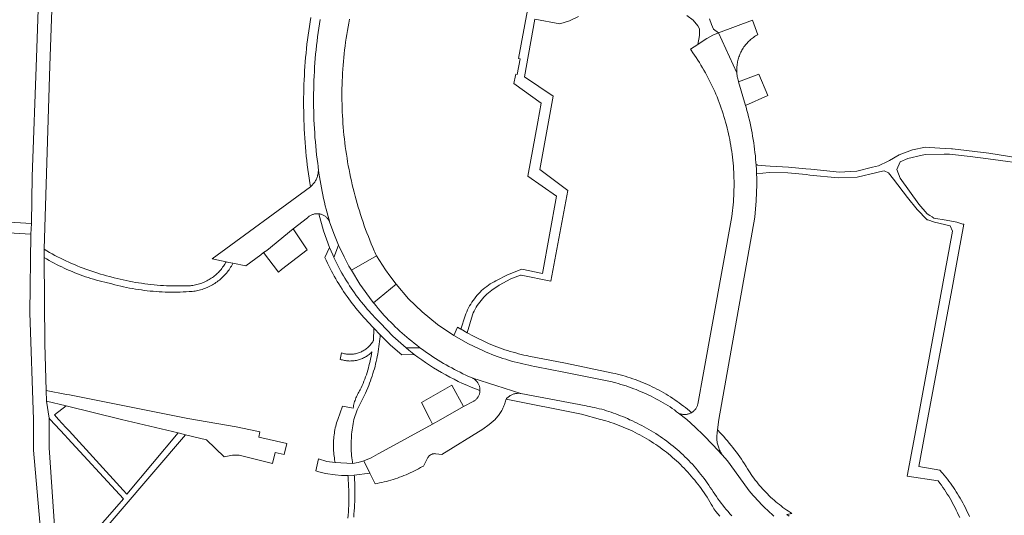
# Model space of a CAD drawing. Extents: x 146402 to 164798, y 455483 to 464134.
# Tile 449 of 575: x 158660 to 158864, y 460480 to 460583. Entities that reach past the tile are written whole.
import ezdxf

# ---------------------------------------------------------------- set-up
doc = ezdxf.new("R2010")
doc.units = 0
doc.header["$LTSCALE"] = 0.2
for name, color, linetype, lineweight in [('B-XX-VH-VERHARDING_ASFALT-GV', 252, 'CONTINUOUS', 18), ('B-XX-VH-VERHARDING_BEDRIJFSVLOERPLAAT-GV', 252, 'CONTINUOUS', 18), ('B-XX-VH-VERHARDING_BETONSTRAATSTEEN-GV', 252, 'CONTINUOUS', 18), ('B-XX-VH-VERHARDING_HALFVERHARDING-GV', 252, 'CONTINUOUS', 18), ('B-XX-VH-VERHARDING_STRAATBAKSTEEN-GV', 252, 'CONTINUOUS', 18), ('B-XX-VH-VERHARDING_TEGEL-GV', 252, 'CONTINUOUS', 18)]:
    doc.layers.add(name, color=color, linetype=linetype, lineweight=lineweight)

msp = doc.modelspace()

# ---------------------------------------------------------------- linework, layer by layer
at = {"layer": 'B-XX-VH-VERHARDING_ASFALT-GV'}
msp.add_lwpolyline([(158662.19, 460540.654), (158650.589, 460541.341), (158650.457, 460539.13), (158662.059, 460538.443)], close=True, dxfattribs=at)
at = {"layer": 'B-XX-VH-VERHARDING_BEDRIJFSVLOERPLAAT-GV'}
msp.add_lwpolyline([(158751.796, 460502.655), (158749.339, 460507.104), (158743.091, 460503.541), (158744.865, 460500), (158745.342, 460499.043), (158747.079, 460499.999), (158747.082, 460500)], close=True, dxfattribs=at)
at = {"layer": 'B-XX-VH-VERHARDING_BETONSTRAATSTEEN-GV'}
msp.add_lwpolyline([(158720.101, 460583.344), (158719.952, 460582.426), (158719.811, 460581.508), (158719.677, 460580.587), (158719.552, 460579.666), (158719.434, 460578.744), (158719.325, 460577.821), (158719.223, 460576.896), (158719.13, 460575.971), (158719.044, 460575.046), (158718.966, 460574.119), (158718.896, 460573.192), (158718.835, 460572.264), (158718.781, 460571.336), (158718.735, 460570.407), (158718.697, 460569.479), (158718.667, 460568.549), (158718.646, 460567.62), (158718.632, 460566.69), (158718.626, 460565.76), (158718.628, 460564.831), (158718.638, 460563.901), (158718.656, 460562.972), (158718.683, 460562.042), (158718.717, 460561.113), (158718.759, 460560.184), (158718.809, 460559.256), (158718.867, 460558.328), (158718.933, 460557.4), (158719.007, 460556.474), (158719.089, 460555.548), (158719.179, 460554.622), (158719.277, 460553.698), (158719.383, 460552.774), (158719.497, 460551.851), (158719.619, 460550.929), (158719.749, 460550.009), (158719.887, 460549.089), (158720.023, 460548.227), (158720.168, 460548.35), (158720.307, 460548.48), (158720.441, 460548.615), (158720.569, 460548.756), (158720.691, 460548.902), (158720.806, 460549.052), (158720.916, 460549.208), (158721.018, 460549.368), (158721.114, 460549.532), (158721.203, 460549.701), (158721.284, 460549.872), (158721.359, 460550.047), (158721.426, 460550.225), (158721.485, 460550.406), (158721.537, 460550.589), (158721.581, 460550.774), (158721.617, 460550.961), (158721.645, 460551.149), (158721.666, 460551.338), (158721.678, 460551.528), (158721.682, 460551.718), (158721.679, 460551.908), (158721.667, 460552.098), (158721.648, 460552.287), (158721.62, 460552.475), (158721.608, 460552.543), (158721.539, 460553.066), (158721.427, 460553.968), (158721.322, 460554.871), (158721.226, 460555.775), (158721.137, 460556.68), (158721.057, 460557.585), (158720.984, 460558.492), (158720.919, 460559.398), (158720.863, 460560.306), (158720.814, 460561.213), (158720.773, 460562.122), (158720.741, 460563.03), (158720.716, 460563.939), (158720.699, 460564.848), (158720.691, 460565.756), (158720.69, 460566.666), (158720.698, 460567.574), (158720.713, 460568.483), (158720.736, 460569.392), (158720.767, 460570.301), (158720.807, 460571.209), (158720.854, 460572.117), (158720.909, 460573.024), (158720.973, 460573.931), (158721.044, 460574.837), (158721.123, 460575.743), (158721.21, 460576.648), (158721.305, 460577.552), (158721.409, 460578.455), (158721.52, 460579.357), (158721.639, 460580.258), (158721.765, 460581.158), (158721.9, 460582.057), (158722.043, 460582.955)], dxfattribs=at)
for points in [[(158812.808, 460579.77), (158811.703, 460582.82), (158804.633, 460580.15), (158808.467, 460571.875), (158808.452, 460572.132), (158808.446, 460572.389), (158808.447, 460572.647), (158808.457, 460572.904), (158808.474, 460573.161), (158808.499, 460573.417), (158808.533, 460573.672), (158808.574, 460573.927), (158808.623, 460574.179), (158808.68, 460574.43), (158808.745, 460574.679), (158808.817, 460574.927), (158808.897, 460575.171), (158808.985, 460575.413), (158809.08, 460575.652), (158809.183, 460575.889), (158809.292, 460576.122), (158809.409, 460576.351), (158809.533, 460576.576), (158809.664, 460576.798), (158809.802, 460577.016), (158809.947, 460577.229), (158810.098, 460577.437), (158810.255, 460577.641), (158810.419, 460577.839), (158810.589, 460578.033), (158810.764, 460578.221), (158810.946, 460578.404), (158811.133, 460578.58), (158811.326, 460578.751), (158811.523, 460578.916), (158811.726, 460579.075), (158811.933, 460579.227), (158812.146, 460579.373), (158812.362, 460579.512), (158812.583, 460579.645)], [(158808.467, 460571.875), (158804.633, 460580.15), (158803.454, 460579.704), (158802.277, 460578.96), (158801.295, 460578.339), (158800.389, 460577.766), (158798.83, 460576.781), (158798.995, 460576.552), (158799.351, 460576.048), (158799.7, 460575.54), (158800.043, 460575.028), (158800.379, 460574.511), (158800.708, 460573.99), (158801.031, 460573.464), (158801.346, 460572.934), (158801.655, 460572.401), (158801.957, 460571.863), (158802.251, 460571.321), (158802.539, 460570.776), (158802.82, 460570.227), (158803.093, 460569.675), (158803.359, 460569.119), (158803.619, 460568.559), (158803.87, 460567.996), (158804.115, 460567.43), (158804.352, 460566.861), (158804.581, 460566.289), (158804.804, 460565.714), (158805.018, 460565.136), (158805.225, 460564.555), (158805.425, 460563.972), (158805.617, 460563.386), (158805.802, 460562.798), (158805.979, 460562.207), (158806.148, 460561.614), (158806.309, 460561.019), (158806.463, 460560.422), (158806.609, 460559.823), (158806.747, 460559.222), (158806.877, 460558.62), (158807, 460558.015), (158807.114, 460557.409), (158807.221, 460556.802), (158807.32, 460556.194), (158807.411, 460555.584), (158807.494, 460554.973), (158807.569, 460554.361), (158807.636, 460553.748), (158807.696, 460553.135), (158807.747, 460552.52), (158807.79, 460551.905), (158807.825, 460551.29), (158807.853, 460550.674), (158807.872, 460550.057), (158807.883, 460549.441), (158807.887, 460548.824), (158807.882, 460548.208), (158807.869, 460547.591), (158807.849, 460546.975), (158807.82, 460546.359), (158807.783, 460545.744), (158807.739, 460545.129), (158807.686, 460544.515), (158807.625, 460543.901), (158807.557, 460543.288), (158807.48, 460542.677), (158807.396, 460542.066), (158801.533, 460509.654), (158800.367, 460503.138), (158800.331, 460503.007), (158800.284, 460502.865), (158800.229, 460502.725), (158800.167, 460502.589), (158800.098, 460502.456), (158800.022, 460502.327), (158799.939, 460502.202), (158799.85, 460502.082), (158799.754, 460501.967), (158799.652, 460501.857), (158799.545, 460501.753), (158799.432, 460501.654), (158799.314, 460501.562), (158799.191, 460501.476), (158799.064, 460501.397), (158799.01, 460501.367), (158798.876, 460501.298), (158798.738, 460501.236), (158798.597, 460501.182), (158798.453, 460501.136), (158798.307, 460501.097), (158798.159, 460501.065), (158798.01, 460501.042), (158797.859, 460501.027), (158797.709, 460501.019), (158797.557, 460501.02), (158797.406, 460501.028), (158797.256, 460501.045), (158797.107, 460501.069), (158796.959, 460501.101), (158796.814, 460501.141), (158796.67, 460501.189), (158796.53, 460501.244), (158796.392, 460501.307), (158798.1, 460500), (158799.845, 460498.391), (158801.551, 460496.74), (158803.517, 460494.733), (158805.426, 460492.671), (158805.31, 460492.849), (158805.193, 460493.044), (158805.082, 460493.243), (158804.978, 460493.447), (158804.881, 460493.653), (158804.792, 460493.863), (158804.71, 460494.076), (158804.635, 460494.292), (158804.569, 460494.51), (158804.509, 460494.731), (158804.458, 460494.953), (158804.414, 460495.177), (158804.379, 460495.402), (158804.351, 460495.629), (158804.331, 460495.856), (158804.319, 460496.084), (158804.315, 460496.312), (158804.32, 460496.54), (158804.332, 460496.768), (158804.352, 460496.995), (158804.38, 460497.222), (158804.465, 460497.862), (158804.765, 460500), (158812.198, 460541.949), (158812.495, 460545.311), (158812.599, 460548.684), (158812.585, 460550.032), (158812.555, 460550.955), (158812.541, 460551.379), (158812.51, 460551.987), (158812.474, 460552.594), (158812.46, 460552.789), (158812.424, 460553.278), (158812.367, 460553.962), (158812.301, 460554.646), (158812.228, 460555.328), (158812.147, 460556.009), (158812.057, 460556.69), (158811.96, 460557.369), (158811.855, 460558.047), (158811.742, 460558.724), (158811.621, 460559.4), (158811.492, 460560.074), (158811.355, 460560.747), (158811.211, 460561.418), (158811.058, 460562.087), (158810.898, 460562.754), (158810.731, 460563.42), (158810.555, 460564.083), (158810.372, 460564.745), (158810.276, 460565.078), (158808.821, 460570.005), (158808.79, 460570.106), (158808.721, 460570.354), (158808.659, 460570.603), (158808.604, 460570.855), (158808.558, 460571.108), (158808.52, 460571.363), (158808.489, 460571.619)], [(158814.878, 460567.163), (158813.02, 460571.614), (158808.821, 460570.005), (158810.276, 460565.078)], [(158721.707, 460551.788), (158721.679, 460551.908), (158721.682, 460551.718), (158721.678, 460551.528), (158721.666, 460551.338), (158721.645, 460551.149), (158721.617, 460550.961), (158721.581, 460550.774), (158721.537, 460550.589), (158721.485, 460550.406), (158721.426, 460550.225), (158721.359, 460550.047), (158721.284, 460549.872), (158721.203, 460549.701), (158721.114, 460549.532), (158721.018, 460549.368), (158720.916, 460549.208), (158720.806, 460549.052), (158720.691, 460548.902), (158720.569, 460548.756), (158720.441, 460548.615), (158720.307, 460548.48), (158720.168, 460548.35), (158720.023, 460548.227), (158699.651, 460533.265), (158702.539, 460532.68), (158703.138, 460532.559), (158703.967, 460532.391), (158706.632, 460531.851), (158709.739, 460534.144), (158710.337, 460534.586), (158710.979, 460535.061), (158716.475, 460539.524), (158719.423, 460541.831), (158719.431, 460541.839), (158719.542, 460541.942), (158719.658, 460542.038), (158719.78, 460542.129), (158719.905, 460542.212), (158720.035, 460542.29), (158720.169, 460542.36), (158720.307, 460542.422), (158720.448, 460542.478), (158720.591, 460542.526), (158720.736, 460542.566), (158720.884, 460542.599), (158721.033, 460542.624), (158721.183, 460542.641), (158721.334, 460542.649), (158721.486, 460542.65), (158721.637, 460542.643), (158721.787, 460542.628), (158721.827, 460542.623), (158721.975, 460542.599), (158722.122, 460542.567), (158722.267, 460542.527), (158722.41, 460542.48), (158722.551, 460542.425), (158722.688, 460542.362), (158722.821, 460542.293), (158722.951, 460542.216), (158723.076, 460542.133), (158723.197, 460542.043), (158723.313, 460541.947), (158723.423, 460541.845), (158723.528, 460541.737), (158723.628, 460541.624), (158723.721, 460541.506), (158723.807, 460541.383), (158723.887, 460541.255), (158723.96, 460541.123), (158724.026, 460540.988), (158723.912, 460541.377), (158723.704, 460542.109), (158723.503, 460542.843), (158723.311, 460543.579), (158723.126, 460544.317), (158722.949, 460545.057), (158722.779, 460545.799), (158722.618, 460546.542), (158722.464, 460547.287), (158722.318, 460548.034), (158722.18, 460548.782), (158722.05, 460549.532), (158721.927, 460550.283), (158721.813, 460551.035)], [(158719.383, 460535.175), (158716.475, 460539.524), (158710.979, 460535.061), (158710.337, 460534.586), (158713.386, 460530.562), (158714.037, 460531.063)], [(158726.065, 460535.709), (158725.887, 460536.109), (158724.913, 460533.552), (158725.173, 460533.003), (158725.44, 460532.458), (158725.715, 460531.916), (158725.996, 460531.378), (158726.285, 460530.844), (158726.581, 460530.313), (158726.883, 460529.787), (158727.193, 460529.264), (158727.509, 460528.746), (158727.832, 460528.232), (158728.162, 460527.722), (158728.499, 460527.216), (158728.842, 460526.715), (158729.192, 460526.219), (158729.548, 460525.727), (158729.911, 460525.24), (158730.28, 460524.758), (158730.656, 460524.281), (158731.037, 460523.808), (158731.425, 460523.341), (158731.819, 460522.879), (158732.219, 460522.422), (158732.626, 460521.97), (158733.037, 460521.524), (158733.26, 460521.288), (158734.563, 460519.939), (158737.12, 460517.293), (158739.861, 460514.836), (158742.742, 460514.877), (158742.591, 460514.99), (158742.073, 460515.386), (158741.559, 460515.788), (158741.05, 460516.196), (158740.547, 460516.611), (158740.048, 460517.031), (158739.555, 460517.458), (158739.067, 460517.891), (158738.584, 460518.33), (158738.107, 460518.774), (158737.635, 460519.225), (158737.169, 460519.681), (158736.709, 460520.142), (158736.254, 460520.61), (158735.805, 460521.083), (158735.361, 460521.561), (158734.924, 460522.045), (158734.493, 460522.534), (158734.067, 460523.029), (158733.648, 460523.528), (158733.235, 460524.033), (158733.131, 460524.163), (158732.828, 460524.543), (158730.273, 460528.072), (158728.548, 460530.92), (158728.015, 460531.799), (158727, 460533.734)], [(158735.571, 460531.036), (158733.771, 460533.927), (158728.548, 460530.92), (158730.273, 460528.072), (158732.828, 460524.543), (158733.131, 460524.163), (158737.803, 460528.015), (158736.527, 460529.743)], [(158758.501, 460507.031), (158753.688, 460508.563), (158753.815, 460508.493), (158753.942, 460508.414), (158754.065, 460508.328), (158754.183, 460508.236), (158754.296, 460508.138), (158754.403, 460508.034), (158754.505, 460507.924), (158754.6, 460507.809), (158754.69, 460507.689), (158754.773, 460507.564), (158754.849, 460507.435), (158754.918, 460507.302), (158754.98, 460507.166), (158755.035, 460507.027), (158755.082, 460506.885), (158755.121, 460506.74), (158755.153, 460506.594), (158755.177, 460506.446), (158755.192, 460506.297), (158755.2, 460506.148), (158755.2, 460505.998), (158755.199, 460505.986), (158755.188, 460505.837), (158755.17, 460505.689), (158755.143, 460505.543), (158755.108, 460505.398), (158755.066, 460505.255), (158755.016, 460505.114), (158754.959, 460504.977), (158754.894, 460504.842), (158754.822, 460504.712), (158754.743, 460504.585), (158754.658, 460504.463), (158754.566, 460504.346), (158754.468, 460504.233), (158754.364, 460504.126), (158754.255, 460504.025), (158754.14, 460503.93), (158754.02, 460503.841), (158753.896, 460503.759), (158751.796, 460502.655), (158747.082, 460500), (158747.079, 460499.999), (158745.342, 460499.043), (158734.963, 460493.338), (158734.085, 460492.855), (158732.654, 460492.015), (158731.116, 460491.395), (158732.353, 460488.878), (158733.434, 460486.663), (158733.906, 460486.745), (158734.376, 460486.835), (158734.845, 460486.933), (158735.312, 460487.039), (158735.778, 460487.153), (158736.241, 460487.274), (158736.702, 460487.403), (158737.161, 460487.54), (158737.618, 460487.684), (158738.072, 460487.836), (158738.524, 460487.996), (158738.973, 460488.163), (158739.419, 460488.337), (158739.862, 460488.519), (158740.302, 460488.709), (158740.739, 460488.905), (158741.172, 460489.109), (158741.602, 460489.32), (158742.028, 460489.539), (158742.451, 460489.764), (158742.87, 460489.996), (158743.285, 460490.236), (158743.457, 460490.338), (158744.314, 460491.977), (158744.368, 460492.073), (158744.432, 460492.171), (158744.502, 460492.264), (158744.578, 460492.353), (158744.661, 460492.436), (158744.749, 460492.513), (158744.842, 460492.584), (158744.939, 460492.648), (158745.041, 460492.705), (158745.146, 460492.756), (158745.255, 460492.799), (158745.366, 460492.834), (158745.48, 460492.862), (158745.595, 460492.882), (158745.711, 460492.894), (158745.828, 460492.899), (158745.945, 460492.895), (158746.061, 460492.883), (158747.266, 460492.719), (158755.773, 460498.004), (158757.075, 460498.916), (158758.317, 460500), (158758.499, 460500.188), (158758.674, 460500.382), (158758.844, 460500.582), (158759.007, 460500.786), (158759.164, 460500.995), (158759.315, 460501.209), (158759.459, 460501.427), (158759.597, 460501.65), (158759.727, 460501.877), (158759.85, 460502.108), (158759.967, 460502.342), (158760.076, 460502.58), (158760.178, 460502.821), (158760.272, 460503.065), (158760.359, 460503.311), (158760.438, 460503.561), (158760.51, 460503.812), (158760.574, 460504.066), (158760.598, 460504.171), (158760.623, 460504.201), (158760.73, 460504.325), (158760.844, 460504.443), (158760.963, 460504.555), (158761.088, 460504.661), (158761.218, 460504.762), (158761.352, 460504.855), (158761.491, 460504.942), (158761.633, 460505.023), (158761.78, 460505.096), (158761.93, 460505.162), (158762.083, 460505.22), (158762.239, 460505.271), (158762.397, 460505.315), (158762.557, 460505.35), (158762.718, 460505.378), (158762.881, 460505.398), (158763.044, 460505.41), (158763.208, 460505.413), (158763.372, 460505.409), (158763.535, 460505.397), (158763.698, 460505.377)]]:
    msp.add_lwpolyline(points, close=True, dxfattribs=at)
at = {"layer": 'B-XX-VH-VERHARDING_HALFVERHARDING-GV'}
for points in [[(158765.064, 460584.894), (158763.205, 460574.835), (158763.547, 460574.766), (158762.89, 460571.544), (158762.608, 460571.601), (158762.552, 460571.298), (158762.253, 460569.678), (158767.916, 460565.607), (158767.184, 460561.675), (158765.105, 460550.459), (158771.097, 460546.275), (158768.136, 460530.241), (158763.887, 460531.157), (158760.904, 460530.009), (158758.504, 460528.747), (158758.113, 460528.544), (158757.72, 460528.322), (158757.334, 460528.085), (158756.958, 460527.836), (158756.59, 460527.573), (158756.232, 460527.297), (158755.884, 460527.009), (158755.547, 460526.709), (158755.22, 460526.396), (158754.904, 460526.073), (158754.6, 460525.738), (158754.309, 460525.394), (158754.029, 460525.038), (158753.762, 460524.674), (158753.509, 460524.3), (158753.269, 460523.917), (158753.042, 460523.526), (158752.83, 460523.127), (158752.631, 460522.721), (158752.448, 460522.308), (158752.278, 460521.889), (158752.124, 460521.464), (158751.257, 460518.726), (158751.272, 460518.717), (158752.548, 460517.985), (158753.616, 460521.676), (158753.793, 460522.08), (158753.985, 460522.477), (158754.191, 460522.867), (158754.411, 460523.249), (158754.645, 460523.622), (158754.892, 460523.988), (158755.152, 460524.343), (158755.425, 460524.69), (158755.71, 460525.026), (158756.008, 460525.351), (158756.316, 460525.666), (158756.637, 460525.969), (158756.968, 460526.26), (158757.309, 460526.539), (158757.66, 460526.806), (158757.667, 460526.811), (158759.158, 460527.839), (158761.581, 460529.171), (158763.634, 460529.888), (158763.725, 460529.92), (158769.888, 460528.687), (158773.408, 460547.478), (158767.598, 460551.818), (158770.342, 460567.054), (158764.404, 460571.063), (158766.6, 460582.972), (158771.772, 460582.009), (158773.756, 460582.655), (158775.636, 460583.56)], [(158798.099, 460583.732), (158799.443, 460582.81), (158800.41, 460581.595), (158800.705, 460580.965), (158800.706, 460579.58), (158800.389, 460577.766), (158801.295, 460578.339), (158802.277, 460578.96), (158803.454, 460579.704), (158804.633, 460580.15), (158803.601, 460580.906), (158803.201, 460581.871), (158802.821, 460583.046)]]:
    msp.add_lwpolyline(points, dxfattribs=at)
msp.add_lwpolyline([(158665.361, 460534.957), (158664.808, 460535.283), (158664.811, 460533.581), (158665.32, 460533.278), (158665.833, 460532.983), (158666.35, 460532.694), (158666.872, 460532.413), (158667.396, 460532.138), (158667.925, 460531.87), (158668.457, 460531.61), (158668.992, 460531.357), (158669.531, 460531.111), (158670.073, 460530.872), (158670.618, 460530.641), (158671.167, 460530.418), (158671.718, 460530.201), (158672.272, 460529.992), (158672.829, 460529.791), (158673.389, 460529.597), (158673.951, 460529.411), (158674.516, 460529.232), (158675.083, 460529.061), (158675.652, 460528.897), (158676.223, 460528.742), (158676.797, 460528.594), (158677.372, 460528.453), (158677.949, 460528.321), (158678.275, 460528.25), (158678.875, 460528.083), (158679.477, 460527.924), (158680.081, 460527.772), (158680.687, 460527.629), (158681.295, 460527.493), (158681.904, 460527.365), (158682.515, 460527.244), (158683.127, 460527.132), (158683.741, 460527.027), (158684.356, 460526.931), (158684.973, 460526.842), (158685.59, 460526.761), (158686.209, 460526.688), (158686.828, 460526.624), (158687.448, 460526.567), (158688.069, 460526.518), (158688.69, 460526.477), (158689.312, 460526.444), (158689.934, 460526.419), (158690.557, 460526.402), (158691.179, 460526.393), (158691.802, 460526.391), (158692.425, 460526.398), (158693.047, 460526.413), (158693.669, 460526.437), (158694.291, 460526.467), (158694.913, 460526.506), (158695.534, 460526.553), (158695.835, 460526.579), (158696.126, 460526.624), (158696.415, 460526.676), (158696.703, 460526.737), (158696.989, 460526.805), (158697.273, 460526.881), (158697.554, 460526.965), (158697.834, 460527.056), (158698.111, 460527.155), (158698.385, 460527.261), (158698.656, 460527.375), (158698.924, 460527.496), (158699.188, 460527.625), (158699.449, 460527.76), (158699.706, 460527.903), (158699.959, 460528.052), (158700.208, 460528.209), (158700.453, 460528.372), (158700.693, 460528.542), (158700.929, 460528.718), (158701.159, 460528.9), (158701.385, 460529.089), (158701.396, 460529.099), (158701.615, 460529.294), (158701.829, 460529.494), (158702.038, 460529.701), (158702.24, 460529.913), (158702.437, 460530.13), (158702.628, 460530.352), (158702.813, 460530.58), (158702.991, 460530.813), (158703.163, 460531.051), (158703.328, 460531.293), (158703.487, 460531.539), (158703.639, 460531.79), (158703.784, 460532.045), (158703.922, 460532.304), (158703.967, 460532.391), (158703.138, 460532.559), (158702.539, 460532.68), (158702.418, 460532.458), (158702.28, 460532.222), (158702.136, 460531.989), (158701.984, 460531.761), (158701.827, 460531.538), (158701.662, 460531.319), (158701.492, 460531.105), (158701.315, 460530.896), (158701.132, 460530.692), (158700.943, 460530.494), (158700.749, 460530.302), (158700.549, 460530.115), (158700.343, 460529.934), (158700.133, 460529.759), (158699.917, 460529.591), (158699.696, 460529.428), (158699.471, 460529.273), (158699.242, 460529.124), (158699.008, 460528.981), (158698.77, 460528.846), (158698.528, 460528.718), (158698.283, 460528.596), (158698.034, 460528.482), (158697.782, 460528.376), (158697.527, 460528.276), (158697.269, 460528.185), (158697.009, 460528.1), (158696.746, 460528.024), (158696.481, 460527.955), (158696.214, 460527.894), (158695.946, 460527.841), (158695.676, 460527.795), (158695.405, 460527.758), (158695.133, 460527.728), (158694.769, 460527.712), (158694.119, 460527.69), (158693.468, 460527.676), (158692.818, 460527.67), (158692.167, 460527.672), (158691.516, 460527.682), (158690.866, 460527.701), (158690.216, 460527.727), (158689.567, 460527.76), (158688.917, 460527.802), (158688.269, 460527.852), (158687.621, 460527.911), (158686.973, 460527.976), (158686.327, 460528.05), (158685.682, 460528.132), (158685.037, 460528.222), (158684.394, 460528.319), (158683.752, 460528.425), (158683.111, 460528.539), (158682.472, 460528.66), (158681.835, 460528.789), (158681.199, 460528.926), (158680.564, 460529.071), (158679.932, 460529.223), (158679.302, 460529.384), (158678.673, 460529.552), (158678.391, 460529.624), (158677.771, 460529.787), (158677.152, 460529.958), (158676.536, 460530.137), (158675.921, 460530.324), (158675.309, 460530.519), (158674.7, 460530.72), (158674.093, 460530.93), (158673.489, 460531.147), (158672.887, 460531.372), (158672.289, 460531.604), (158671.693, 460531.843), (158671.101, 460532.09), (158670.511, 460532.344), (158669.925, 460532.606), (158669.342, 460532.875), (158668.762, 460533.151), (158668.186, 460533.434), (158667.614, 460533.725), (158667.045, 460534.022), (158666.48, 460534.327), (158665.919, 460534.639)], close=True, dxfattribs=at)
at = {"layer": 'B-XX-VH-VERHARDING_STRAATBAKSTEEN-GV'}
for points in [[(158669.23, 460750), (158668.088, 460719.834), (158668.086, 460719.677), (158668.039, 460715.632), (158667.178, 460689.81), (158665.786, 460650.076), (158664.444, 460611.042), (158663.198, 460575.012), (158662.359, 460550.362), (158662.19, 460540.654), (158662.059, 460538.443), (158661.877, 460522.117), (158662.584, 460500), (158662.589, 460493.654), (158665.073, 460465.375)], [(158667.272, 460473.826), (158665.883, 460494.108), (158665.885, 460500), (158665.885, 460500.225), (158665.312, 460503.79), (158665.252, 460506.01), (158664.988, 460515.667), (158664.811, 460533.581), (158664.808, 460535.283), (158666.002, 460573.415), (158667.683, 460619.555), (158668.887, 460650.531), (158670.178, 460690.165), (158671.023, 460715.929), (158671.173, 460719.801), (158672.368, 460750)], [(158722.043, 460582.955), (158721.9, 460582.057), (158721.765, 460581.158), (158721.639, 460580.258), (158721.52, 460579.357), (158721.409, 460578.455), (158721.305, 460577.552), (158721.21, 460576.648), (158721.123, 460575.743), (158721.044, 460574.837), (158720.973, 460573.931), (158720.909, 460573.024), (158720.854, 460572.117), (158720.807, 460571.209), (158720.767, 460570.301), (158720.736, 460569.392), (158720.713, 460568.483), (158720.698, 460567.574), (158720.69, 460566.666), (158720.691, 460565.756), (158720.699, 460564.848), (158720.716, 460563.939), (158720.741, 460563.03), (158720.773, 460562.122), (158720.814, 460561.213), (158720.863, 460560.306), (158720.919, 460559.398), (158720.984, 460558.492), (158721.057, 460557.585), (158721.137, 460556.68), (158721.226, 460555.775), (158721.322, 460554.871), (158721.427, 460553.968), (158721.539, 460553.066), (158721.608, 460552.543), (158721.62, 460552.475), (158721.648, 460552.287), (158721.667, 460552.098), (158721.679, 460551.908), (158721.707, 460551.788), (158721.813, 460551.035), (158721.927, 460550.283), (158722.05, 460549.532), (158722.18, 460548.782), (158722.318, 460548.034), (158722.464, 460547.287), (158722.618, 460546.542), (158722.779, 460545.799), (158722.949, 460545.057), (158723.126, 460544.317), (158723.311, 460543.579), (158723.503, 460542.843), (158723.704, 460542.109), (158723.912, 460541.377), (158724.026, 460540.988), (158724.897, 460538.526), (158725.887, 460536.109), (158726.065, 460535.709), (158727, 460533.734), (158728.015, 460531.799), (158728.548, 460530.92), (158733.771, 460533.927), (158733.586, 460534.224), (158733.37, 460534.714), (158733.275, 460534.933), (158732.958, 460535.672), (158732.648, 460536.415), (158732.346, 460537.16), (158732.051, 460537.909), (158731.764, 460538.661), (158731.484, 460539.415), (158731.211, 460540.172), (158730.946, 460540.932), (158730.689, 460541.694), (158730.44, 460542.459), (158730.198, 460543.226), (158729.963, 460543.996), (158729.736, 460544.768), (158729.517, 460545.542), (158729.306, 460546.319), (158729.102, 460547.097), (158728.906, 460547.877), (158728.718, 460548.66), (158728.538, 460549.444), (158728.365, 460550.23), (158728.201, 460551.017), (158728.044, 460551.806), (158727.895, 460552.597), (158727.754, 460553.389), (158727.621, 460554.183), (158727.495, 460554.977), (158727.378, 460555.773), (158727.268, 460556.57), (158727.167, 460557.369), (158727.073, 460558.168), (158726.988, 460558.968), (158726.91, 460559.769), (158726.84, 460560.57), (158726.778, 460561.372), (158726.724, 460562.175), (158726.679, 460562.978), (158726.641, 460563.782), (158726.611, 460564.586), (158726.589, 460565.39), (158726.575, 460566.195), (158726.569, 460566.999), (158726.571, 460567.804), (158726.582, 460568.609), (158726.6, 460569.413), (158726.626, 460570.217), (158726.66, 460571.021), (158726.702, 460571.824), (158726.752, 460572.627), (158726.81, 460573.43), (158726.876, 460574.232), (158726.95, 460575.033), (158727.032, 460575.833), (158727.122, 460576.633), (158727.22, 460577.431), (158727.326, 460578.229), (158727.44, 460579.026), (158727.562, 460579.821), (158727.691, 460580.615), (158727.829, 460581.408), (158727.974, 460582.199), (158728.127, 460582.989)], [(158816.146, 460479.917), (158815.69, 460480.325), (158815.239, 460480.739), (158814.794, 460481.158), (158814.354, 460481.584), (158813.92, 460482.015), (158813.492, 460482.451), (158813.069, 460482.894), (158812.652, 460483.341), (158812.241, 460483.795), (158811.837, 460484.253), (158811.438, 460484.717), (158811.045, 460485.186), (158810.658, 460485.66), (158806.515, 460491.439), (158805.973, 460492.057), (158805.426, 460492.671), (158803.517, 460494.733), (158801.551, 460496.74), (158799.845, 460498.391), (158798.1, 460500), (158796.392, 460501.307), (158795.937, 460501.592), (158795.544, 460501.959), (158795.078, 460502.274), (158794.608, 460502.582), (158794.133, 460502.884), (158793.655, 460503.179), (158793.172, 460503.467), (158792.685, 460503.748), (158792.194, 460504.023), (158791.699, 460504.29), (158791.2, 460504.55), (158790.698, 460504.803), (158790.192, 460505.049), (158789.683, 460505.287), (158789.17, 460505.519), (158788.655, 460505.743), (158788.136, 460505.959), (158787.614, 460506.169), (158787.089, 460506.371), (158786.561, 460506.565), (158786.031, 460506.752), (158785.498, 460506.931), (158784.962, 460507.103), (158784.424, 460507.267), (158783.884, 460507.423), (158783.342, 460507.572), (158782.797, 460507.713), (158782.603, 460507.761), (158772.567, 460509.79), (158766.891, 460510.937), (158766.514, 460511.002), (158765.909, 460511.113), (158765.305, 460511.233), (158764.703, 460511.359), (158764.102, 460511.494), (158763.503, 460511.637), (158762.906, 460511.787), (158762.311, 460511.945), (158761.718, 460512.111), (158761.127, 460512.285), (158760.539, 460512.466), (158759.953, 460512.655), (158759.369, 460512.851), (158758.788, 460513.055), (158758.21, 460513.266), (158757.635, 460513.485), (158757.062, 460513.712), (158756.492, 460513.946), (158755.926, 460514.187), (158752.796, 460515.681), (158749.784, 460517.4), (158746.407, 460519.703), (158743.241, 460522.288), (158740.402, 460525.038), (158737.803, 460528.015), (158733.131, 460524.163), (158733.235, 460524.033), (158733.648, 460523.528), (158734.067, 460523.029), (158734.493, 460522.534), (158734.924, 460522.045), (158735.361, 460521.561), (158735.805, 460521.083), (158736.254, 460520.61), (158736.709, 460520.142), (158737.169, 460519.681), (158737.635, 460519.225), (158738.107, 460518.774), (158738.584, 460518.33), (158739.067, 460517.891), (158739.555, 460517.458), (158740.048, 460517.031), (158740.547, 460516.611), (158741.05, 460516.196), (158741.559, 460515.788), (158742.073, 460515.386), (158742.591, 460514.99), (158742.742, 460514.877), (158743.267, 460514.489), (158743.797, 460514.108), (158744.331, 460513.734), (158744.87, 460513.365), (158745.413, 460513.004), (158745.961, 460512.649), (158746.513, 460512.301), (158747.069, 460511.96), (158747.629, 460511.626), (158748.194, 460511.298), (158748.762, 460510.978), (158749.334, 460510.664), (158749.911, 460510.358), (158750.49, 460510.058), (158751.074, 460509.766), (158751.661, 460509.481), (158752.251, 460509.203), (158752.845, 460508.932), (158753.442, 460508.669), (158753.688, 460508.563), (158758.501, 460507.031), (158763.698, 460505.377), (158777.208, 460502.798), (158777.422, 460502.762), (158777.929, 460502.67), (158778.436, 460502.571), (158778.941, 460502.464), (158779.444, 460502.348), (158779.945, 460502.226), (158780.444, 460502.095), (158780.941, 460501.957), (158781.436, 460501.811), (158781.929, 460501.657), (158782.419, 460501.496), (158782.906, 460501.327), (158783.391, 460501.15), (158783.873, 460500.966), (158784.353, 460500.775), (158784.829, 460500.576), (158785.302, 460500.37), (158785.772, 460500.157), (158786.103, 460500), (158786.238, 460499.936), (158786.304, 460499.908), (158786.808, 460499.685), (158787.31, 460499.454), (158787.808, 460499.217), (158788.302, 460498.972), (158788.793, 460498.72), (158789.28, 460498.461), (158789.764, 460498.195), (158790.243, 460497.922), (158790.719, 460497.643), (158791.19, 460497.356), (158791.657, 460497.062), (158792.12, 460496.762), (158792.579, 460496.455), (158793.033, 460496.141), (158793.482, 460495.821), (158793.927, 460495.495), (158794.367, 460495.162), (158794.802, 460494.822), (158795.232, 460494.477), (158795.657, 460494.125), (158796.077, 460493.767), (158796.491, 460493.403), (158796.901, 460493.033), (158797.305, 460492.657), (158797.703, 460492.275), (158798.096, 460491.888), (158798.483, 460491.495), (158798.864, 460491.096), (158799.24, 460490.692), (158799.61, 460490.282), (158799.973, 460489.867), (158800.331, 460489.447), (158800.683, 460489.022), (158801.028, 460488.592), (158801.367, 460488.157), (158801.7, 460487.716), (158802.026, 460487.271), (158802.346, 460486.822), (158802.659, 460486.368), (158802.966, 460485.909), (158803.266, 460485.446), (158803.575, 460484.968), (158803.892, 460484.495), (158804.214, 460484.026), (158804.544, 460483.561), (158804.879, 460483.101), (158805.222, 460482.646), (158805.57, 460482.196), (158805.925, 460481.751), (158806.286, 460481.311), (158806.653, 460480.876), (158807.027, 460480.446), (158807.406, 460480.021)], [(158807.406, 460480.021), (158807.027, 460480.446), (158806.653, 460480.876), (158806.286, 460481.311), (158805.925, 460481.751), (158805.57, 460482.196), (158805.222, 460482.646), (158804.879, 460483.101), (158804.544, 460483.561), (158804.214, 460484.026), (158803.892, 460484.495), (158803.575, 460484.968), (158803.266, 460485.446), (158802.966, 460485.909), (158802.659, 460486.368), (158802.346, 460486.822), (158802.026, 460487.271), (158801.7, 460487.716), (158801.367, 460488.157), (158801.028, 460488.592), (158800.683, 460489.022), (158800.331, 460489.447), (158799.973, 460489.867), (158799.61, 460490.282), (158799.24, 460490.692), (158798.864, 460491.096), (158798.483, 460491.495), (158798.096, 460491.888), (158797.703, 460492.275), (158797.305, 460492.657), (158796.901, 460493.033), (158796.491, 460493.403), (158796.077, 460493.767), (158795.657, 460494.125), (158795.232, 460494.477), (158794.802, 460494.822), (158794.367, 460495.162), (158793.927, 460495.495), (158793.482, 460495.821), (158793.033, 460496.141), (158792.579, 460496.455), (158792.12, 460496.762), (158791.657, 460497.062), (158791.19, 460497.356), (158790.719, 460497.643), (158790.243, 460497.922), (158789.764, 460498.195), (158789.28, 460498.461), (158788.793, 460498.72), (158788.302, 460498.972), (158787.808, 460499.217), (158787.31, 460499.454), (158786.808, 460499.685), (158786.304, 460499.908), (158786.238, 460499.936), (158786.103, 460500), (158785.772, 460500.157), (158785.302, 460500.37), (158784.829, 460500.576), (158784.353, 460500.775), (158783.873, 460500.966), (158783.391, 460501.15), (158782.906, 460501.327), (158782.419, 460501.496), (158781.929, 460501.657), (158781.436, 460501.811), (158780.941, 460501.957), (158780.444, 460502.095), (158779.945, 460502.226), (158779.444, 460502.348), (158778.941, 460502.464), (158778.436, 460502.571), (158777.929, 460502.67), (158777.422, 460502.762), (158777.208, 460502.798), (158763.698, 460505.377), (158763.535, 460505.397), (158763.372, 460505.409), (158763.208, 460505.413), (158763.044, 460505.41), (158762.881, 460505.398), (158762.718, 460505.378), (158762.557, 460505.35), (158762.397, 460505.315), (158762.239, 460505.271), (158762.083, 460505.22), (158761.93, 460505.162), (158761.78, 460505.096), (158761.633, 460505.023), (158761.491, 460504.942), (158761.352, 460504.855), (158761.218, 460504.762), (158761.088, 460504.661), (158760.963, 460504.555), (158760.844, 460504.443), (158760.73, 460504.325), (158760.623, 460504.201), (158760.598, 460504.171), (158776.26, 460501.095), (158780.222, 460500), (158780.52, 460499.922), (158780.748, 460499.859), (158781.275, 460499.706), (158781.8, 460499.546), (158782.322, 460499.379), (158782.842, 460499.203), (158783.36, 460499.021), (158783.874, 460498.83), (158784.386, 460498.633), (158784.895, 460498.427), (158785.401, 460498.215), (158785.903, 460497.995), (158786.403, 460497.767), (158786.899, 460497.533), (158787.391, 460497.291), (158787.88, 460497.042), (158788.366, 460496.786), (158788.847, 460496.523), (158789.325, 460496.253), (158789.798, 460495.976), (158790.268, 460495.692), (158790.733, 460495.402), (158791.194, 460495.104), (158791.651, 460494.8), (158792.103, 460494.489), (158792.551, 460494.172), (158792.994, 460493.848), (158793.432, 460493.518), (158793.865, 460493.181), (158794.294, 460492.838), (158794.717, 460492.489), (158795.135, 460492.134), (158795.548, 460491.773), (158795.956, 460491.405), (158796.358, 460491.032), (158796.755, 460490.653), (158797.146, 460490.269), (158797.532, 460489.878), (158797.911, 460489.482), (158798.285, 460489.081), (158798.653, 460488.674), (158799.016, 460488.262), (158799.372, 460487.844), (158799.722, 460487.422), (158800.065, 460486.994), (158800.403, 460486.562), (158800.734, 460486.124), (158801.059, 460485.682), (158801.377, 460485.235), (158801.689, 460484.783), (158801.994, 460484.327), (158802.292, 460483.867), (158802.584, 460483.402), (158802.869, 460482.933), (158803.147, 460482.46), (158803.418, 460481.983), (158803.669, 460481.437), (158804.089, 460480.929), (158804.515, 460480.426), (158804.947, 460479.928)], [(158673.627, 460472.82), (158694.128, 460496.799), (158692.583, 460497.208), (158681.966, 460484.474), (158681.189, 460485.326), (158669.977, 460497.633), (158669.346, 460498.325), (158667.821, 460500), (158666.983, 460500.919), (158669.379, 460502.797), (158665.312, 460503.79), (158665.885, 460500.225), (158666.094, 460500), (158669.113, 460496.719), (158669.756, 460496.021), (158680.458, 460484.396), (158681.253, 460483.533), (158672.143, 460473.104)], [(158729.008, 460479.723), (158729.067, 460480.367), (158729.118, 460481.012), (158729.162, 460481.657), (158729.197, 460482.302), (158729.224, 460482.948), (158729.243, 460483.594), (158729.255, 460484.241), (158729.258, 460484.887), (158729.253, 460485.534), (158729.24, 460486.18), (158729.22, 460486.826), (158729.191, 460487.472), (158729.154, 460488.118), (158729.134, 460488.423), (158727.82, 460488.354), (158727.845, 460488.04), (158727.891, 460487.385), (158727.929, 460486.729), (158727.959, 460486.073), (158727.981, 460485.417), (158727.995, 460484.76), (158728.001, 460484.104), (158727.999, 460483.447), (158727.989, 460482.79), (158727.971, 460482.134), (158727.945, 460481.478), (158727.911, 460480.822), (158727.869, 460480.166), (158727.819, 460479.512)]]:
    msp.add_lwpolyline(points, dxfattribs=at)
for points in [[(158721.827, 460542.623), (158721.787, 460542.628), (158722.748, 460539.111), (158723.985, 460535.681), (158724.323, 460534.871), (158724.652, 460534.122), (158724.913, 460533.552), (158725.887, 460536.109), (158724.897, 460538.526), (158724.026, 460540.988), (158723.96, 460541.123), (158723.887, 460541.255), (158723.807, 460541.383), (158723.721, 460541.506), (158723.628, 460541.624), (158723.528, 460541.737), (158723.423, 460541.845), (158723.313, 460541.947), (158723.197, 460542.043), (158723.076, 460542.133), (158722.951, 460542.216), (158722.821, 460542.293), (158722.688, 460542.362), (158722.551, 460542.425), (158722.41, 460542.48), (158722.267, 460542.527), (158722.122, 460542.567), (158721.975, 460542.599)], [(158724.323, 460534.871), (158723.985, 460535.681), (158723.056, 460533.551), (158723.311, 460532.988), (158723.574, 460532.429), (158723.844, 460531.873), (158724.121, 460531.32), (158724.405, 460530.771), (158724.696, 460530.226), (158724.994, 460529.685), (158725.3, 460529.148), (158725.612, 460528.614), (158725.931, 460528.085), (158726.257, 460527.56), (158726.589, 460527.039), (158726.929, 460526.522), (158727.275, 460526.01), (158727.627, 460525.502), (158727.986, 460524.999), (158728.352, 460524.501), (158728.724, 460524.008), (158729.102, 460523.519), (158729.487, 460523.035), (158729.878, 460522.556), (158730.275, 460522.083), (158730.678, 460521.615), (158731.087, 460521.151), (158731.503, 460520.694), (158731.924, 460520.241), (158732.351, 460519.794), (158732.783, 460519.353), (158733.192, 460518.946), (158734.492, 460517.534), (158736.667, 460515.396), (158738.961, 460513.386), (158741.55, 460513.485), (158741.122, 460513.817), (158740.419, 460514.376), (158739.861, 460514.836), (158737.12, 460517.293), (158734.563, 460519.939), (158733.26, 460521.288), (158733.037, 460521.524), (158732.626, 460521.97), (158732.219, 460522.422), (158731.819, 460522.879), (158731.425, 460523.341), (158731.037, 460523.808), (158730.656, 460524.281), (158730.28, 460524.758), (158729.911, 460525.24), (158729.548, 460525.727), (158729.192, 460526.219), (158728.842, 460526.715), (158728.499, 460527.216), (158728.162, 460527.722), (158727.832, 460528.232), (158727.509, 460528.746), (158727.193, 460529.264), (158726.883, 460529.787), (158726.581, 460530.313), (158726.285, 460530.844), (158725.996, 460531.378), (158725.715, 460531.916), (158725.44, 460532.458), (158725.173, 460533.003), (158724.913, 460533.552), (158724.652, 460534.122)], [(158734.492, 460517.534), (158733.192, 460518.946), (158733.117, 460516.384), (158733.058, 460516.279), (158732.948, 460516.099), (158732.832, 460515.923), (158732.709, 460515.751), (158732.58, 460515.584), (158732.444, 460515.422), (158732.302, 460515.265), (158732.155, 460515.114), (158732.002, 460514.969), (158731.843, 460514.829), (158731.68, 460514.696), (158731.511, 460514.569), (158731.338, 460514.448), (158731.16, 460514.334), (158730.978, 460514.226), (158730.793, 460514.126), (158730.603, 460514.033), (158730.41, 460513.947), (158730.214, 460513.869), (158730.015, 460513.797), (158729.814, 460513.734), (158729.61, 460513.678), (158729.405, 460513.63), (158729.197, 460513.59), (158728.989, 460513.557), (158728.779, 460513.533), (158728.568, 460513.516), (158728.357, 460513.508), (158728.146, 460513.507), (158727.935, 460513.515), (158727.725, 460513.53), (158727.515, 460513.554), (158727.306, 460513.585), (158727.098, 460513.624), (158726.893, 460513.672), (158726.689, 460513.727), (158726.487, 460513.789), (158726.227, 460512.452), (158726.442, 460512.383), (158726.658, 460512.322), (158726.877, 460512.268), (158727.098, 460512.223), (158727.32, 460512.185), (158727.543, 460512.155), (158727.767, 460512.133), (158727.992, 460512.119), (158728.217, 460512.113), (158728.443, 460512.115), (158728.668, 460512.125), (158728.892, 460512.143), (158729.116, 460512.169), (158729.339, 460512.203), (158729.56, 460512.244), (158729.78, 460512.294), (158729.998, 460512.351), (158730.214, 460512.416), (158730.427, 460512.489), (158730.637, 460512.569), (158730.845, 460512.657), (158731.049, 460512.752), (158731.25, 460512.854), (158731.447, 460512.963), (158731.64, 460513.079), (158731.829, 460513.202), (158732.014, 460513.331), (158732.193, 460513.467), (158732.368, 460513.61), (158732.537, 460513.758), (158732.701, 460513.912), (158732.771, 460513.981), (158732.692, 460513.503), (158732.606, 460513.026), (158732.511, 460512.55), (158732.409, 460512.076), (158732.299, 460511.604), (158732.181, 460511.134), (158732.055, 460510.666), (158731.922, 460510.199), (158731.781, 460509.736), (158731.632, 460509.274), (158731.476, 460508.815), (158731.312, 460508.359), (158731.141, 460507.905), (158730.962, 460507.455), (158730.775, 460507.007), (158730.582, 460506.562), (158730.381, 460506.121), (158730.231, 460505.894), (158730.089, 460505.664), (158729.953, 460505.429), (158729.824, 460505.19), (158729.702, 460504.948), (158729.588, 460504.701), (158729.481, 460504.452), (158729.381, 460504.2), (158729.288, 460503.945), (158729.203, 460503.687), (158729.126, 460503.427), (158729.057, 460503.165), (158728.995, 460502.9), (158728.941, 460502.634), (158728.895, 460502.367), (158728.887, 460502.315), (158726.685, 460502.762), (158725.691, 460500), (158725.577, 460499.649), (158725.471, 460499.297), (158725.373, 460498.943), (158725.282, 460498.587), (158725.199, 460498.229), (158725.124, 460497.869), (158725.057, 460497.507), (158724.997, 460497.144), (158724.946, 460496.78), (158724.902, 460496.415), (158724.867, 460496.049), (158724.839, 460495.683), (158724.819, 460495.316), (158724.808, 460494.948), (158724.804, 460494.58), (158724.808, 460494.213), (158724.821, 460493.845), (158724.841, 460493.478), (158724.869, 460493.112), (158724.906, 460492.746), (158724.95, 460492.381), (158725.002, 460492.017), (158725.062, 460491.654), (158725.13, 460491.293), (158725.176, 460491.07), (158728.779, 460490.893), (158728.734, 460491.189), (158728.675, 460491.628), (158728.624, 460492.068), (158728.58, 460492.509), (158728.545, 460492.951), (158728.517, 460493.393), (158728.498, 460493.836), (158728.487, 460494.279), (158728.483, 460494.722), (158728.488, 460495.166), (158728.5, 460495.609), (158728.521, 460496.051), (158728.549, 460496.494), (158728.586, 460496.935), (158728.63, 460497.376), (158728.682, 460497.817), (158728.743, 460498.256), (158728.811, 460498.694), (158728.887, 460499.13), (158728.971, 460499.565), (158729.063, 460500), (158729.751, 460502.01), (158730.685, 460503.92), (158731.439, 460505.458), (158732.115, 460507.033), (158732.306, 460507.52), (158732.489, 460508.01), (158732.664, 460508.503), (158732.832, 460508.999), (158732.993, 460509.497), (158733.146, 460509.997), (158733.291, 460510.5), (158733.429, 460511.005), (158733.558, 460511.511), (158733.68, 460512.02), (158733.795, 460512.531), (158733.901, 460513.043), (158733.999, 460513.557), (158734.09, 460514.072), (158734.173, 460514.589), (158734.248, 460515.107), (158734.315, 460515.626), (158734.374, 460516.145), (158734.425, 460516.666), (158734.468, 460517.188)], [(158743.267, 460514.489), (158742.742, 460514.877), (158739.861, 460514.836), (158740.419, 460514.376), (158741.122, 460513.817), (158741.55, 460513.485), (158742.331, 460512.899), (158743.123, 460512.327), (158743.926, 460511.771), (158744.74, 460511.23), (158745.563, 460510.705), (158746.396, 460510.195), (158747.239, 460509.701), (158748.091, 460509.223), (158748.951, 460508.762), (158749.821, 460508.316), (158750.699, 460507.888), (158751.584, 460507.476), (158752.477, 460507.081), (158753.378, 460506.703), (158754.286, 460506.342), (158755.2, 460505.998), (158755.2, 460506.148), (158755.192, 460506.297), (158755.177, 460506.446), (158755.153, 460506.594), (158755.121, 460506.74), (158755.082, 460506.885), (158755.035, 460507.027), (158754.98, 460507.166), (158754.918, 460507.302), (158754.849, 460507.435), (158754.773, 460507.564), (158754.69, 460507.689), (158754.6, 460507.809), (158754.505, 460507.924), (158754.403, 460508.034), (158754.296, 460508.138), (158754.183, 460508.236), (158754.065, 460508.328), (158753.942, 460508.414), (158753.815, 460508.493), (158753.688, 460508.563), (158753.442, 460508.669), (158752.845, 460508.932), (158752.251, 460509.203), (158751.661, 460509.481), (158751.074, 460509.766), (158750.49, 460510.058), (158749.911, 460510.358), (158749.334, 460510.664), (158748.762, 460510.978), (158748.194, 460511.298), (158747.629, 460511.626), (158747.069, 460511.96), (158746.513, 460512.301), (158745.961, 460512.649), (158745.413, 460513.004), (158744.87, 460513.365), (158744.331, 460513.734), (158743.797, 460514.108)], [(158669.419, 460505.2), (158665.252, 460506.01), (158665.312, 460503.79), (158669.379, 460502.797), (158680.841, 460500), (158692.583, 460497.208), (158694.128, 460496.799), (158698.49, 460495.786), (158702.179, 460492.244), (158703.897, 460492.583), (158705.26, 460492.576), (158712.167, 460490.859), (158712.72, 460493.158), (158714.565, 460492.757), (158715.125, 460495.014), (158709.325, 460496.296), (158709.566, 460497.428), (158707.58, 460497.836), (158704.641, 460498.439), (158694.615, 460500.164), (158670.107, 460505.066)]]:
    msp.add_lwpolyline(points, close=True, dxfattribs=at)
at = {"layer": 'B-XX-VH-VERHARDING_TEGEL-GV'}
for points in [[(158869.74, 460553.781), (158860.707, 460555.227), (158853.221, 460556.128), (158852.982, 460556.14), (158851.634, 460556.211), (158848.385, 460556.381), (158847.558, 460556.424), (158844.918, 460555.907), (158842.154, 460554.838), (158840.133, 460553.711), (158839.83, 460553.567), (158837.809, 460552.607), (158836.566, 460552.293), (158833.347, 460551.481), (158831.954, 460551.403), (158829.742, 460551.28), (158823.794, 460551.872), (158822.766, 460551.967), (158819.179, 460552.298), (158815.344, 460552.536), (158814.391, 460552.61), (158812.754, 460552.738), (158812.751, 460552.812), (158812.46, 460552.789), (158812.474, 460552.594), (158812.51, 460551.987), (158812.541, 460551.379), (158812.555, 460550.955), (158815.149, 460551.188), (158819.072, 460551.157), (158822.832, 460550.763), (158823.633, 460550.679), (158829.502, 460550.069), (158833.411, 460550.266), (158837.487, 460551.235), (158838.058, 460551.371), (158838.992, 460551.548), (158839.948, 460551.16), (158840.964, 460549.841), (158843.823, 460545.988), (158845.832, 460543.516), (158847.945, 460541.405), (158848.079, 460541.359), (158849.441, 460540.887), (158852.732, 460540.16), (158853.209, 460539.052), (158846.025, 460500), (158843.792, 460488.255), (158850.212, 460487.276), (158850.237, 460487.242), (158850.565, 460486.801), (158850.887, 460486.354), (158851.203, 460485.903), (158851.511, 460485.447), (158851.813, 460484.987), (158852.108, 460484.522), (158852.397, 460484.054), (158852.679, 460483.581), (158852.953, 460483.104), (158853.221, 460482.623), (158853.482, 460482.138), (158853.736, 460481.65), (158853.982, 460481.158), (158854.222, 460480.662), (158854.454, 460480.163), (158854.679, 460479.661)], [(158856.694, 460479.854), (158856.482, 460480.341), (158856.263, 460480.825), (158856.036, 460481.305), (158855.802, 460481.782), (158855.561, 460482.255), (158855.313, 460482.725), (158855.058, 460483.191), (158854.796, 460483.653), (158854.527, 460484.111), (158854.251, 460484.564), (158853.968, 460485.014), (158853.679, 460485.459), (158853.383, 460485.9), (158853.08, 460486.336), (158852.771, 460486.768), (158852.455, 460487.195), (158852.133, 460487.617), (158851.805, 460488.035), (158851.47, 460488.447), (158851.129, 460488.854), (158850.992, 460489.015), (158850.581, 460489.484), (158846.215, 460490.258), (158848.026, 460500), (158853.092, 460527.217), (158853.877, 460531.433), (158854.445, 460534.484), (158855.56, 460540.473), (158855.339, 460540.514), (158854.099, 460540.906), (158851.879, 460541.329), (158849.323, 460541.742), (158848.956, 460541.974), (158848.481, 460542.274), (158847.952, 460542.607), (158846.225, 460544.66), (158842.321, 460550.029), (158841.668, 460551.844), (158842.353, 460553.405), (158843.955, 460554.126), (158846.87, 460554.782), (158847.612, 460554.949), (158851.465, 460555.011), (158852.593, 460555.029), (158856.86, 460554.512), (158860.62, 460554.057), (158869.812, 460552.76)], [(158819.297, 460479.935), (158818.832, 460480.312), (158819.875, 460480.523), (158819.605, 460480.693), (158819.206, 460480.951), (158818.812, 460481.216), (158818.422, 460481.487), (158818.036, 460481.765), (158817.656, 460482.05), (158817.28, 460482.341), (158816.909, 460482.638), (158816.544, 460482.941), (158816.183, 460483.251), (158815.828, 460483.566), (158815.478, 460483.888), (158815.134, 460484.215), (158814.795, 460484.548), (158814.462, 460484.887), (158814.134, 460485.231), (158813.813, 460485.581), (158813.497, 460485.936), (158813.187, 460486.296), (158812.883, 460486.662), (158812.586, 460487.032), (158812.295, 460487.408), (158812.01, 460487.788), (158811.732, 460488.173), (158811.46, 460488.563), (158811.195, 460488.957), (158810.937, 460489.356), (158810.685, 460489.759), (158810.374, 460490.266), (158810.057, 460490.768), (158809.733, 460491.266), (158809.402, 460491.759), (158809.064, 460492.249), (158808.72, 460492.733), (158808.37, 460493.213), (158808.013, 460493.688), (158807.649, 460494.158), (158807.28, 460494.623), (158806.904, 460495.084), (158806.522, 460495.539), (158806.134, 460495.989), (158805.74, 460496.433), (158805.34, 460496.873), (158805.075, 460497.157), (158804.465, 460497.862), (158804.38, 460497.222), (158804.352, 460496.995), (158804.332, 460496.768), (158804.32, 460496.54), (158804.315, 460496.312), (158804.319, 460496.084), (158804.331, 460495.856), (158804.351, 460495.629), (158804.379, 460495.402), (158804.414, 460495.177), (158804.458, 460494.953), (158804.509, 460494.731), (158804.569, 460494.51), (158804.635, 460494.292), (158804.71, 460494.076), (158804.792, 460493.863), (158804.881, 460493.653), (158804.978, 460493.447), (158805.082, 460493.243), (158805.193, 460493.044), (158805.31, 460492.849), (158805.426, 460492.671), (158805.973, 460492.057), (158806.515, 460491.439), (158810.658, 460485.66), (158811.045, 460485.186), (158811.438, 460484.717), (158811.837, 460484.253), (158812.241, 460483.795), (158812.652, 460483.341), (158813.069, 460482.894), (158813.492, 460482.451), (158813.92, 460482.015), (158814.354, 460481.584), (158814.794, 460481.158), (158815.239, 460480.739), (158815.69, 460480.325), (158816.146, 460479.917)]]:
    msp.add_lwpolyline(points, dxfattribs=at)
for points in [[(158751.257, 460518.726), (158750.514, 460519.101), (158749.784, 460517.4), (158752.796, 460515.681), (158755.926, 460514.187), (158756.492, 460513.946), (158757.062, 460513.712), (158757.635, 460513.485), (158758.21, 460513.266), (158758.788, 460513.055), (158759.369, 460512.851), (158759.953, 460512.655), (158760.539, 460512.466), (158761.127, 460512.285), (158761.718, 460512.111), (158762.311, 460511.945), (158762.906, 460511.787), (158763.503, 460511.637), (158764.102, 460511.494), (158764.703, 460511.359), (158765.305, 460511.233), (158765.909, 460511.113), (158766.514, 460511.002), (158766.891, 460510.937), (158772.567, 460509.79), (158782.603, 460507.761), (158782.797, 460507.713), (158783.342, 460507.572), (158783.884, 460507.423), (158784.424, 460507.267), (158784.962, 460507.103), (158785.498, 460506.931), (158786.031, 460506.752), (158786.561, 460506.565), (158787.089, 460506.371), (158787.614, 460506.169), (158788.136, 460505.959), (158788.655, 460505.743), (158789.17, 460505.519), (158789.683, 460505.287), (158790.192, 460505.049), (158790.698, 460504.803), (158791.2, 460504.55), (158791.699, 460504.29), (158792.194, 460504.023), (158792.685, 460503.748), (158793.172, 460503.467), (158793.655, 460503.179), (158794.133, 460502.884), (158794.608, 460502.582), (158795.078, 460502.274), (158795.544, 460501.959), (158795.937, 460501.592), (158796.392, 460501.307), (158796.53, 460501.244), (158796.67, 460501.189), (158796.814, 460501.141), (158796.959, 460501.101), (158797.107, 460501.069), (158797.256, 460501.045), (158797.406, 460501.028), (158797.557, 460501.02), (158797.709, 460501.019), (158797.859, 460501.027), (158798.01, 460501.042), (158798.159, 460501.065), (158798.307, 460501.097), (158798.453, 460501.136), (158798.597, 460501.182), (158798.738, 460501.236), (158798.876, 460501.298), (158799.01, 460501.367), (158799.064, 460501.397), (158798.65, 460501.751), (158798.231, 460502.099), (158797.808, 460502.441), (158797.379, 460502.777), (158796.945, 460503.106), (158796.506, 460503.429), (158796.063, 460503.746), (158795.615, 460504.056), (158795.163, 460504.359), (158794.706, 460504.655), (158794.245, 460504.945), (158793.78, 460505.229), (158793.31, 460505.505), (158792.837, 460505.774), (158792.36, 460506.036), (158791.878, 460506.291), (158791.394, 460506.54), (158790.905, 460506.781), (158790.413, 460507.014), (158789.918, 460507.241), (158789.42, 460507.46), (158788.918, 460507.672), (158788.413, 460507.877), (158787.905, 460508.074), (158787.395, 460508.264), (158786.882, 460508.446), (158786.366, 460508.62), (158785.847, 460508.787), (158785.326, 460508.946), (158784.803, 460509.098), (158784.278, 460509.242), (158783.751, 460509.378), (158783.222, 460509.507), (158782.724, 460509.62), (158772.926, 460511.656), (158765.337, 460513.136), (158764.885, 460513.23), (158764.313, 460513.357), (158763.744, 460513.491), (158763.176, 460513.633), (158762.61, 460513.782), (158762.046, 460513.94), (158761.484, 460514.105), (158760.925, 460514.277), (158760.369, 460514.458), (158759.814, 460514.646), (158759.262, 460514.841), (158758.714, 460515.044), (158758.167, 460515.255), (158757.624, 460515.473), (158757.084, 460515.698), (158756.547, 460515.931), (158753.861, 460517.232), (158752.548, 460517.985), (158751.272, 460518.717)], [(158723.409, 460491.297), (158721.717, 460491.856), (158721.144, 460489.325), (158721.785, 460489.159), (158723.145, 460488.806), (158725.187, 460488.481), (158726.502, 460488.377), (158727.82, 460488.354), (158729.134, 460488.423), (158732.353, 460488.878), (158731.116, 460491.395), (158729.963, 460491.071), (158728.779, 460490.893), (158725.176, 460491.07)]]:
    msp.add_lwpolyline(points, close=True, dxfattribs=at)

doc.saveas('drawing.dxf')
